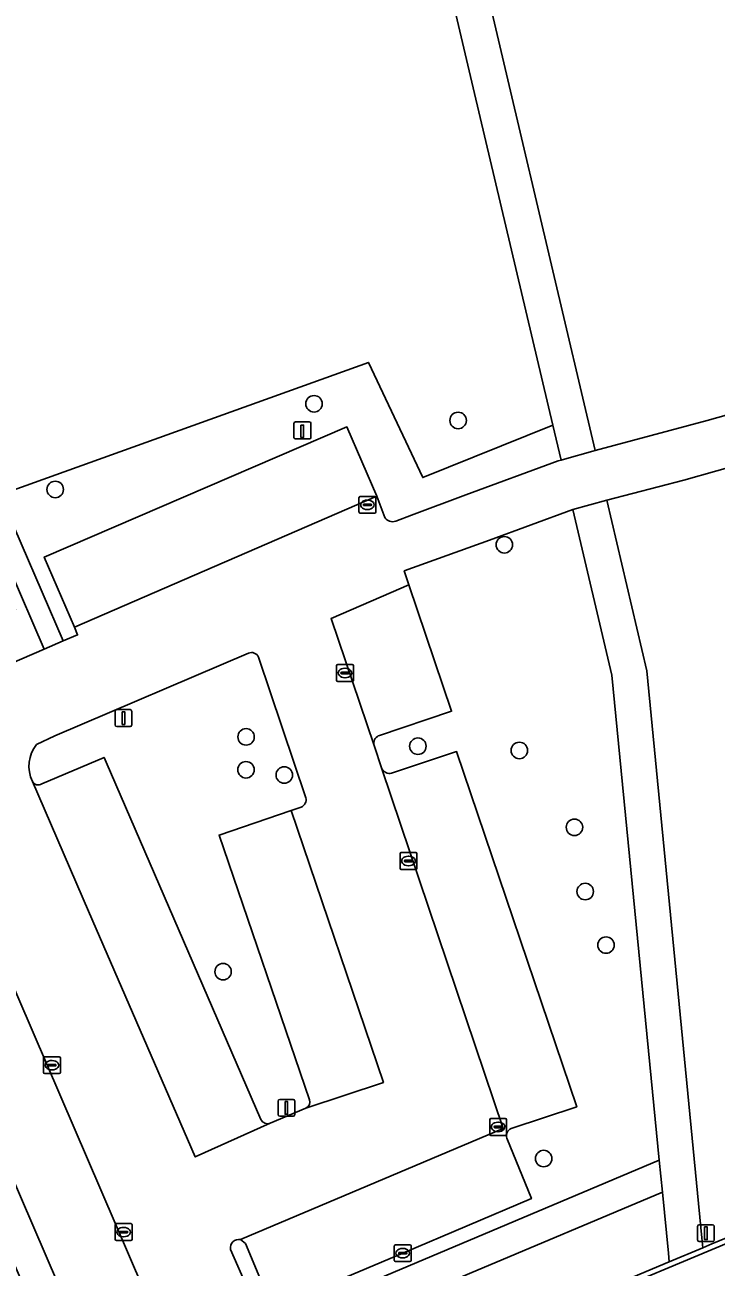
# Model space of a CAD drawing. Extents: x 162661 to 163484, y 380247 to 381230.
# Drawn here: x 163048.1 to 163089.1, y 380811.9 to 380885.6 of the extents above; entities that cross this region are included whole.
import ezdxf

# ---------------------------------------------------------------- set-up
doc = ezdxf.new("R2010")
doc.units = 0
for name, color, linetype in [('IMGEO_Boom', 7, 'Continuous'), ('IMGEO_Erf', 7, 'Continuous'), ('IMGEO_Groenvoorziening', 7, 'Continuous'), ('IMGEO_Haag', 7, 'Continuous'), ('IMGEO_Kolk', 7, 'Continuous'), ('IMGEO_Laadpaal', 7, 'Continuous'), ('IMGEO_Lichtmast', 7, 'Continuous'), ('IMGEO_Parkeervlak_open', 7, 'Continuous'), ('IMGEO_Rijbaan_lokaal_gesloten', 7, 'Continuous'), ('IMGEO_Rijbaan_lokaal_open', 7, 'Continuous'), ('IMGEO_Voetpad_open', 7, 'Continuous')]:
    doc.layers.add(name, color=color, linetype=linetype)

msp = doc.modelspace()

# ---------------------------------------------------------------- linework, layer by layer
at = {"layer": 'IMGEO_Boom'}
for centre in [(163065.271, 380863.074), (163073.816, 380862.085), (163049.922, 380857.992), (163076.558, 380854.712), (163061.24, 380843.315), (163071.429, 380842.765), (163077.448, 380842.511), (163061.232, 380841.366), (163063.504, 380841.052), (163080.712, 380837.954), (163081.35, 380834.144), (163082.585, 380830.966), (163059.876, 380829.387), (163078.885, 380818.302)]:
    msp.add_circle(centre, 0.489, dxfattribs=at)
at = {"layer": 'IMGEO_Erf'}
msp.add_lwpolyline([(163042.071, 380863.721), (163043.65, 380860.027), (163043.705, 380859.899), (163045.363, 380860.592), (163046.632, 380857.665), (163068.496, 380865.53), (163071.721, 380858.701), (163079.429, 380861.805), (163074.791, 380881.48), (163072.252, 380892.249), (163066.656, 380915.99), (163060.752, 380911.262), (163053.433, 380904.775), (163046.115, 380898.288), (163037.958, 380891.695)], dxfattribs=at)
at = {"layer": 'IMGEO_Groenvoorziening'}
for points in [[(163072.777, 380919.437), (163068.864, 380915.923), (163076.772, 380882.293), (163081.944, 380860.298), (163088.577, 380862.084), (163090.624, 380862.665)], [(163070.112, 380856.115), (163071.049, 380856.465), (163074.273, 380857.67), (163079.749, 380859.682), (163079.918, 380859.73), (163079.429, 380861.805), (163071.721, 380858.701), (163068.496, 380865.53), (163046.632, 380857.665), (163050.387, 380849.01), (163051.251, 380849.367), (163051.061, 380849.832), (163049.272, 380853.985), (163067.224, 380861.702), (163068.994, 380857.596), (163069.476, 380856.337)], [(163091.123, 380859.659), (163087.205, 380858.543), (163082.633, 380857.365), (163085.015, 380847.238), (163088.267, 380813.594), (163088.324, 380813.011), (163088.869, 380813.239), (163093.166, 380815.008)], [(163046.589, 380847.363), (163049.267, 380848.513), (163045.091, 380858.17), (163044.508, 380858.022), (163047.575, 380850.847)], [(163082.925, 380846.97), (163080.608, 380856.801), (163075.683, 380854.982), (163070.615, 380853.157), (163070.895, 380852.326), (163073.424, 380844.835), (163069.1, 380843.388)], [(163061.379, 380848.277), (163049.905, 380843.373), (163048.813, 380842.874)], [(163064.788, 380839.704), (163061.977, 380848.048)], [(163060.316, 380812.916), (163062.33, 380808.317), (163085.744, 380818.198), (163082.925, 380846.97)], [(163068.827, 380842.805), (163069.295, 380841.425)], [(163049.128, 380840.525), (163052.822, 380842.097), (163052.951, 380841.815), (163062.12, 380820.611)], [(163069.869, 380841.161), (163073.719, 380842.444), (163080.845, 380821.377), (163076.955, 380820.094)], [(163064.995, 380821.785), (163059.641, 380837.49), (163063.917, 380838.943), (163064.506, 380839.142)], [(163062.677, 380820.399), (163064.792, 380821.299)], [(163076.711, 380819.508), (163078.166, 380815.925), (163070.531, 380812.691), (163062.81, 380809.423), (163061.196, 380813.26), (163060.909, 380813.499)], [(163064.648, 380804.462), (163066.12, 380803.87), (163082.321, 380810.658), (163082.346, 380810.499), (163086.334, 380812.174), (163086.284, 380812.685), (163085.929, 380816.31), (163063.051, 380806.669), (163063.217, 380806.239), (163063.551, 380805.527)]]:
    msp.add_lwpolyline(points, dxfattribs=at)
for centre, radius, start, end in [((163069.923, 380856.596), 0.517, 210.06003, 291.45621), ((163061.568, 380847.876), 0.444, 22.83819, 115.25381), ((163069.326, 380842.927), 0.514, 116.0939, 193.72176), ((163050.46, 380841.576), 2.097, 141.7577, 205.48189), ((163069.753, 380841.664), 0.517, 207.60448, 282.99725), ((163048.917, 380840.859), 0.396, 207.94512, 302.3065), ((163064.289, 380839.603), 0.509, 295.21669, 11.4902), ((163064.64, 380821.648), 0.381, 293.5655, 21.09436), ((163062.522, 380820.83), 0.458, 208.53422, 289.79109), ((163077.16, 380819.665), 0.475, 115.5108, 199.27724), ((163060.806, 380813.01), 0.499, 78.15645, 190.86916)]:
    msp.add_arc(centre, radius, start, end, dxfattribs=at)
at = {"layer": 'IMGEO_Haag'}
msp.add_lwpolyline([(163046.589, 380847.363), (163049.267, 380848.513), (163045.091, 380858.17), (163044.508, 380858.022), (163047.575, 380850.847)], dxfattribs=at)
at = {"layer": 'IMGEO_Kolk'}
for p, q in [((163067.936, 380856.656), (163067.936, 380857.508)), ((163068.011, 380857.582), (163068.863, 380857.582)), ((163068.424, 380857.362), (163068.449, 380857.362)), ((163068.937, 380857.508), (163068.937, 380856.656)), ((163068.863, 380856.582), (163068.011, 380856.582)), ((163068.195, 380857.076), (163068.195, 380857.088)), ((163068.633, 380857.039), (163068.235, 380857.039)), ((163068.238, 380857.125), (163068.636, 380857.125)), ((163068.447, 380856.802), (163068.422, 380856.802)), ((163068.679, 380857.088), (163068.679, 380857.076)), ((163066.606, 380846.68), (163066.606, 380847.532)), ((163066.681, 380847.606), (163067.533, 380847.606)), ((163066.865, 380847.1), (163066.865, 380847.112)), ((163067.303, 380847.063), (163066.905, 380847.063)), ((163066.908, 380847.149), (163067.306, 380847.149)), ((163067.094, 380847.386), (163067.119, 380847.386)), ((163067.349, 380847.112), (163067.349, 380847.1)), ((163067.607, 380847.532), (163067.607, 380846.68)), ((163067.533, 380846.606), (163066.681, 380846.606)), ((163067.117, 380846.826), (163067.092, 380846.826)), ((163070.37, 380835.529), (163070.37, 380836.381)), ((163070.445, 380836.455), (163071.297, 380836.455)), ((163070.629, 380835.949), (163070.629, 380835.961)), ((163071.067, 380835.912), (163070.669, 380835.912)), ((163070.672, 380835.998), (163071.07, 380835.998)), ((163070.858, 380836.235), (163070.883, 380836.235)), ((163071.113, 380835.961), (163071.113, 380835.949)), ((163071.371, 380836.381), (163071.371, 380835.529)), ((163071.297, 380835.455), (163070.445, 380835.455)), ((163070.881, 380835.675), (163070.856, 380835.675)), ((163049.228, 380823.414), (163049.228, 380824.266)), ((163049.303, 380824.34), (163050.155, 380824.34)), ((163049.716, 380824.12), (163049.741, 380824.12)), ((163050.229, 380824.266), (163050.229, 380823.414)), ((163050.155, 380823.34), (163049.303, 380823.34)), ((163049.487, 380823.834), (163049.487, 380823.846)), ((163049.925, 380823.797), (163049.527, 380823.797)), ((163049.53, 380823.883), (163049.928, 380823.883)), ((163049.739, 380823.56), (163049.714, 380823.56)), ((163049.971, 380823.846), (163049.971, 380823.834)), ((163075.686, 380819.751), (163075.686, 380820.603)), ((163075.761, 380820.677), (163076.613, 380820.677)), ((163076.174, 380820.457), (163076.199, 380820.457)), ((163076.687, 380820.603), (163076.687, 380819.751)), ((163076.613, 380819.677), (163075.761, 380819.677)), ((163075.945, 380820.171), (163075.945, 380820.183)), ((163076.383, 380820.134), (163075.985, 380820.134)), ((163075.988, 380820.22), (163076.386, 380820.22)), ((163076.197, 380819.897), (163076.172, 380819.897)), ((163076.429, 380820.183), (163076.429, 380820.171)), ((163053.476, 380813.515), (163053.476, 380814.367)), ((163053.551, 380814.441), (163054.403, 380814.441)), ((163053.735, 380813.935), (163053.735, 380813.947)), ((163054.173, 380813.898), (163053.775, 380813.898)), ((163053.778, 380813.984), (163054.176, 380813.984)), ((163053.964, 380814.221), (163053.989, 380814.221)), ((163054.219, 380813.947), (163054.219, 380813.935)), ((163054.477, 380814.367), (163054.477, 380813.515)), ((163054.403, 380813.441), (163053.551, 380813.441)), ((163053.987, 380813.661), (163053.962, 380813.661)), ((163070.03, 380812.265), (163070.03, 380813.117)), ((163070.105, 380813.191), (163070.957, 380813.191)), ((163071.031, 380813.117), (163071.031, 380812.265)), ((163070.289, 380812.685), (163070.289, 380812.697)), ((163070.727, 380812.648), (163070.329, 380812.648)), ((163070.332, 380812.734), (163070.73, 380812.734)), ((163070.541, 380812.411), (163070.516, 380812.411)), ((163070.518, 380812.971), (163070.543, 380812.971)), ((163070.773, 380812.697), (163070.773, 380812.685)), ((163070.957, 380812.191), (163070.105, 380812.191))]:
    msp.add_line(p, q, dxfattribs=at)
for points in [[(163067.936, 380856.656), (163067.936, 380857.508)], [(163068.011, 380857.582), (163068.863, 380857.582)], [(163068.937, 380857.508), (163068.937, 380856.656)], [(163068.863, 380856.582), (163068.011, 380856.582)], [(163066.606, 380846.68), (163066.606, 380847.532)], [(163066.681, 380847.606), (163067.533, 380847.606)], [(163067.607, 380847.532), (163067.607, 380846.68)], [(163067.533, 380846.606), (163066.681, 380846.606)], [(163070.37, 380835.529), (163070.37, 380836.381)], [(163070.445, 380836.455), (163071.297, 380836.455)], [(163071.371, 380836.381), (163071.371, 380835.529)], [(163071.297, 380835.455), (163070.445, 380835.455)], [(163049.228, 380823.414), (163049.228, 380824.266)], [(163049.303, 380824.34), (163050.155, 380824.34)], [(163050.229, 380824.266), (163050.229, 380823.414)], [(163050.155, 380823.34), (163049.303, 380823.34)], [(163075.686, 380819.751), (163075.686, 380820.603)], [(163075.761, 380820.677), (163076.613, 380820.677)], [(163076.687, 380820.603), (163076.687, 380819.751)], [(163076.613, 380819.677), (163075.761, 380819.677)], [(163053.476, 380813.515), (163053.476, 380814.367)], [(163053.551, 380814.441), (163054.403, 380814.441)], [(163054.477, 380814.367), (163054.477, 380813.515)], [(163054.403, 380813.441), (163053.551, 380813.441)], [(163070.03, 380812.265), (163070.03, 380813.117)], [(163070.105, 380813.191), (163070.957, 380813.191)], [(163071.031, 380813.117), (163071.031, 380812.265)], [(163070.957, 380812.191), (163070.105, 380812.191)]]:
    msp.add_lwpolyline(points, dxfattribs=at)
for centre, radius, start, end in [((163068.013, 380857.506), 0.0765, 91.55205, 178.44795), ((163068.013, 380857.506), 0.0765, 91.55205, 178.44795), ((163068.861, 380857.506), 0.0765, 1.55205, 88.44795), ((163068.861, 380857.506), 0.0765, 1.55205, 88.44795), ((163068.013, 380856.658), 0.0765, 181.55205, 268.44795), ((163068.013, 380856.658), 0.0765, 181.55205, 268.44795), ((163068.235, 380857.085), 0.0403, 85.87752, 175.75265), ((163068.232, 380857.075), 0.0366, 178.93798, 274.71019), ((163068.636, 380857.082), 0.043, 264.86636, 352.45326), ((163068.64, 380857.087), 0.0386, 1.73085, 96.63898), ((163068.861, 380856.658), 0.0765, 271.55205, 358.44795), ((163068.861, 380856.658), 0.0765, 271.55205, 358.44795), ((163066.683, 380847.53), 0.0765, 91.55205, 178.44795), ((163066.683, 380847.53), 0.0765, 91.55205, 178.44795), ((163066.905, 380847.109), 0.0403, 85.87752, 175.75265), ((163066.902, 380847.099), 0.0366, 178.93798, 274.71019), ((163067.306, 380847.106), 0.043, 264.86636, 352.45326), ((163067.31, 380847.111), 0.0386, 1.73085, 96.63898), ((163067.531, 380847.53), 0.0765, 1.55205, 88.44795), ((163067.531, 380847.53), 0.0765, 1.55205, 88.44795), ((163066.683, 380846.682), 0.0765, 181.55205, 268.44795), ((163066.683, 380846.682), 0.0765, 181.55205, 268.44795), ((163067.531, 380846.682), 0.0765, 271.55205, 358.44795), ((163067.531, 380846.682), 0.0765, 271.55205, 358.44795), ((163070.447, 380836.379), 0.0765, 91.55205, 178.44795), ((163070.447, 380836.379), 0.0765, 91.55205, 178.44795), ((163070.669, 380835.958), 0.0403, 85.87752, 175.75265), ((163070.666, 380835.948), 0.0366, 178.93798, 274.71019), ((163071.07, 380835.955), 0.043, 264.86636, 352.45326), ((163071.074, 380835.96), 0.0386, 1.73085, 96.63898), ((163071.295, 380836.379), 0.0765, 1.55205, 88.44795), ((163071.295, 380836.379), 0.0765, 1.55205, 88.44795), ((163070.447, 380835.531), 0.0765, 181.55205, 268.44795), ((163070.447, 380835.531), 0.0765, 181.55205, 268.44795), ((163071.295, 380835.531), 0.0765, 271.55205, 358.44795), ((163071.295, 380835.531), 0.0765, 271.55205, 358.44795), ((163049.305, 380824.264), 0.0765, 91.55205, 178.44795), ((163049.305, 380824.264), 0.0765, 91.55205, 178.44795), ((163050.153, 380824.264), 0.0765, 1.55205, 88.44795), ((163050.153, 380824.264), 0.0765, 1.55205, 88.44795), ((163049.305, 380823.416), 0.0765, 181.55205, 268.44795), ((163049.305, 380823.416), 0.0765, 181.55205, 268.44795), ((163049.527, 380823.843), 0.0403, 85.87752, 175.75265), ((163049.524, 380823.833), 0.0366, 178.93798, 274.71019), ((163049.928, 380823.84), 0.043, 264.86636, 352.45326), ((163049.932, 380823.845), 0.0386, 1.73085, 96.63898), ((163050.153, 380823.416), 0.0765, 271.55205, 358.44795), ((163050.153, 380823.416), 0.0765, 271.55205, 358.44795), ((163075.763, 380820.601), 0.0765, 91.55205, 178.44795), ((163075.763, 380820.601), 0.0765, 91.55205, 178.44795), ((163076.611, 380820.601), 0.0765, 1.55205, 88.44795), ((163076.611, 380820.601), 0.0765, 1.55205, 88.44795), ((163075.763, 380819.753), 0.0765, 181.55205, 268.44795), ((163075.763, 380819.753), 0.0765, 181.55205, 268.44795), ((163075.985, 380820.18), 0.0403, 85.87752, 175.75265), ((163075.982, 380820.17), 0.0366, 178.93798, 274.71019), ((163076.386, 380820.177), 0.043, 264.86636, 352.45326), ((163076.39, 380820.182), 0.0386, 1.73085, 96.63898), ((163076.611, 380819.753), 0.0765, 271.55205, 358.44795), ((163076.611, 380819.753), 0.0765, 271.55205, 358.44795), ((163053.553, 380814.365), 0.0765, 91.55205, 178.44795), ((163053.553, 380814.365), 0.0765, 91.55205, 178.44795), ((163053.775, 380813.944), 0.0403, 85.87752, 175.75265), ((163053.772, 380813.934), 0.0366, 178.93798, 274.71019), ((163054.176, 380813.941), 0.043, 264.86636, 352.45326), ((163054.18, 380813.946), 0.0386, 1.73085, 96.63898), ((163054.401, 380814.365), 0.0765, 1.55205, 88.44795), ((163054.401, 380814.365), 0.0765, 1.55205, 88.44795), ((163053.553, 380813.517), 0.0765, 181.55205, 268.44795), ((163053.553, 380813.517), 0.0765, 181.55205, 268.44795), ((163054.401, 380813.517), 0.0765, 271.55205, 358.44795), ((163054.401, 380813.517), 0.0765, 271.55205, 358.44795), ((163070.107, 380813.115), 0.0765, 91.55205, 178.44795), ((163070.107, 380813.115), 0.0765, 91.55205, 178.44795), ((163070.955, 380813.115), 0.0765, 1.55205, 88.44795), ((163070.955, 380813.115), 0.0765, 1.55205, 88.44795), ((163070.107, 380812.267), 0.0765, 181.55205, 268.44795), ((163070.107, 380812.267), 0.0765, 181.55205, 268.44795), ((163070.329, 380812.694), 0.0403, 85.87752, 175.75265), ((163070.326, 380812.684), 0.0366, 178.93798, 274.71019), ((163070.73, 380812.691), 0.043, 264.86636, 352.45326), ((163070.734, 380812.696), 0.0386, 1.73085, 96.63898), ((163070.955, 380812.267), 0.0765, 271.55205, 358.44795), ((163070.955, 380812.267), 0.0765, 271.55205, 358.44795)]:
    msp.add_arc(centre, radius, start, end, dxfattribs=at)
for centre, major_axis, ratio, start_param, end_param in [((163068.423, 380857.082), (-0.387, 0.002), 0.722429, 4.712389, 7.853982), ((163068.448, 380857.082), (-0.39, 0.002), 0.717154, 1.570796, 4.712389), ((163067.093, 380847.106), (-0.387, 0.002), 0.722429, 4.712389, 7.853982), ((163067.118, 380847.106), (-0.39, 0.002), 0.717154, 1.570796, 4.712389), ((163070.857, 380835.955), (-0.387, 0.002), 0.722429, 4.712389, 7.853982), ((163070.882, 380835.955), (-0.39, 0.002), 0.717154, 1.570796, 4.712389), ((163049.715, 380823.84), (-0.387, 0.002), 0.722429, 4.712389, 7.853982), ((163049.74, 380823.84), (-0.39, 0.002), 0.717154, 1.570796, 4.712389), ((163076.173, 380820.177), (-0.387, 0.002), 0.722429, 4.712389, 7.853982), ((163076.198, 380820.177), (-0.39, 0.002), 0.717154, 1.570796, 4.712389), ((163053.963, 380813.941), (-0.387, 0.002), 0.722429, 4.712389, 7.853982), ((163053.988, 380813.941), (-0.39, 0.002), 0.717154, 1.570796, 4.712389), ((163070.517, 380812.691), (-0.387, 0.002), 0.722429, 4.712389, 7.853982), ((163070.542, 380812.691), (-0.39, 0.002), 0.717154, 1.570796, 4.712389)]:
    msp.add_ellipse(centre, major_axis=major_axis, ratio=ratio, start_param=start_param, end_param=end_param, dxfattribs=at)
at = {"layer": 'IMGEO_Laadpaal'}
for p, q in [((163064.079, 380861.913), (163064.079, 380861.072)), ((163064.079, 380861.913), (163064.079, 380861.072)), ((163064.995, 380861.997), (163064.154, 380861.997)), ((163064.995, 380861.997), (163064.154, 380861.997)), ((163065.079, 380861.081), (163065.079, 380861.922)), ((163065.079, 380861.081), (163065.079, 380861.922)), ((163064.163, 380860.997), (163065.004, 380860.997)), ((163064.163, 380860.997), (163065.004, 380860.997))]:
    msp.add_line(p, q, dxfattribs=at)
msp.add_lwpolyline([(163064.494, 380861.81), (163064.654, 380861.81), (163064.654, 380861.077), (163064.494, 380861.077), (163064.494, 380861.81)], dxfattribs=at)
for centre, start, end in [((163064.157, 380861.919), 92.4484, 184.28452), ((163064.157, 380861.919), 92.4484, 184.28452), ((163065.001, 380861.919), 2.4484, 94.28452), ((163065.001, 380861.919), 2.4484, 94.28452), ((163064.157, 380861.075), 182.4484, 274.28452), ((163064.157, 380861.075), 182.4484, 274.28452), ((163065.001, 380861.075), 272.4484, 4.28452), ((163065.001, 380861.075), 272.4484, 4.28452)]:
    msp.add_arc(centre, 0.0779, start, end, dxfattribs=at)
at = {"layer": 'IMGEO_Lichtmast'}
for p, q in [((163053.474, 380844.031), (163053.474, 380844.831)), ((163053.474, 380844.831), (163053.474, 380844.031)), ((163053.574, 380844.931), (163054.364, 380844.931)), ((163054.364, 380844.931), (163053.574, 380844.931)), ((163054.464, 380844.831), (163054.464, 380844.031)), ((163054.464, 380844.031), (163054.464, 380844.831)), ((163054.364, 380843.931), (163053.574, 380843.931)), ((163053.574, 380843.931), (163054.364, 380843.931)), ((163063.135, 380820.91), (163063.135, 380821.71)), ((163063.135, 380821.71), (163063.135, 380820.91)), ((163063.235, 380821.81), (163064.025, 380821.81)), ((163064.025, 380821.81), (163063.235, 380821.81)), ((163064.125, 380821.71), (163064.125, 380820.91)), ((163064.125, 380820.91), (163064.125, 380821.71)), ((163064.025, 380820.81), (163063.235, 380820.81)), ((163063.235, 380820.81), (163064.025, 380820.81)), ((163088.015, 380813.475), (163088.015, 380814.275)), ((163088.015, 380814.275), (163088.015, 380813.475)), ((163088.115, 380814.375), (163088.905, 380814.375)), ((163088.905, 380814.375), (163088.115, 380814.375)), ((163089.005, 380814.275), (163089.005, 380813.475)), ((163089.005, 380813.475), (163089.005, 380814.275)), ((163088.905, 380813.375), (163088.115, 380813.375)), ((163088.115, 380813.375), (163088.905, 380813.375))]:
    msp.add_line(p, q, dxfattribs=at)
for points in [[(163053.894, 380844.806), (163054.044, 380844.806), (163054.044, 380844.056), (163053.894, 380844.056), (163053.894, 380844.806)], [(163063.555, 380821.685), (163063.705, 380821.685), (163063.705, 380820.935), (163063.555, 380820.935), (163063.555, 380821.685)], [(163088.435, 380814.25), (163088.585, 380814.25), (163088.585, 380813.5), (163088.435, 380813.5), (163088.435, 380814.25)]]:
    msp.add_lwpolyline(points, dxfattribs=at)
for centre, start, end in [((163053.574, 380844.831), 90, 180), ((163053.574, 380844.831), 90, 180), ((163054.364, 380844.831), 0, 90), ((163054.364, 380844.831), 360, 90), ((163053.574, 380844.031), 180, 270), ((163053.574, 380844.031), 180, 270), ((163054.364, 380844.031), 270, 0), ((163054.364, 380844.031), 270, 0), ((163063.235, 380821.71), 90, 180), ((163063.235, 380821.71), 90, 180), ((163064.025, 380821.71), 0, 90), ((163064.025, 380821.71), 360, 90), ((163063.235, 380820.91), 180, 270), ((163063.235, 380820.91), 180, 270), ((163064.025, 380820.91), 270, 0), ((163064.025, 380820.91), 270, 0), ((163088.115, 380814.275), 90, 180), ((163088.115, 380814.275), 90, 180), ((163088.905, 380814.275), 0, 90), ((163088.905, 380814.275), 360, 90), ((163088.115, 380813.475), 180, 270), ((163088.115, 380813.475), 180, 270), ((163088.905, 380813.475), 270, 0), ((163088.905, 380813.475), 270, 0)]:
    msp.add_arc(centre, 0.1, start, end, dxfattribs=at)
at = {"layer": 'IMGEO_Parkeervlak_open'}
for points in [[(163051.061, 380849.832), (163068.994, 380857.596), (163067.224, 380861.702), (163049.272, 380853.985)], [(163056.763, 380806.829), (163046.102, 380831.582), (163041.925, 380829.801), (163052.311, 380805.712), (163056.138, 380807.308)]]:
    msp.add_lwpolyline(points, close=True, dxfattribs=at)
for points in [[(163070.895, 380852.326), (163069.853, 380851.877), (163066.284, 380850.34), (163068.827, 380842.805)], [(163069.1, 380843.388), (163073.424, 380844.835), (163070.895, 380852.326)], [(163062.12, 380820.611), (163052.951, 380841.815), (163052.822, 380842.097), (163049.128, 380840.525)], [(163076.955, 380820.094), (163080.845, 380821.377), (163073.719, 380842.444), (163069.869, 380841.161)], [(163069.295, 380841.425), (163076.492, 380820.088), (163060.909, 380813.499), (163061.196, 380813.26), (163062.81, 380809.423), (163070.531, 380812.691), (163078.166, 380815.925), (163076.711, 380819.508)], [(163048.567, 380840.674), (163051.902, 380832.986), (163058.226, 380818.404), (163062.677, 380820.399)], [(163064.792, 380821.299), (163069.383, 380822.821), (163063.917, 380838.943), (163059.641, 380837.49), (163064.995, 380821.785)]]:
    msp.add_lwpolyline(points, dxfattribs=at)
for centre, radius, start, end in [((163069.326, 380842.927), 0.514, 116.0939, 193.72176), ((163069.753, 380841.664), 0.517, 207.60448, 282.99725), ((163048.917, 380840.859), 0.396, 207.94512, 302.3065), ((163064.64, 380821.648), 0.381, 293.5655, 21.09436), ((163062.522, 380820.83), 0.458, 208.53422, 289.79109), ((163077.16, 380819.665), 0.475, 115.5108, 199.27724)]:
    msp.add_arc(centre, radius, start, end, dxfattribs=at)
at = {"layer": 'IMGEO_Rijbaan_lokaal_gesloten'}
msp.add_lwpolyline([(163093.232, 380814.726), (163088.886, 380812.904), (163082.46, 380810.212), (163084.178, 380806.144), (163090.719, 380808.893)], dxfattribs=at)
at = {"layer": 'IMGEO_Rijbaan_lokaal_open'}
for points in [[(163090.624, 380862.665), (163088.577, 380862.084), (163081.944, 380860.298), (163081.804, 380860.26), (163080.115, 380859.785), (163079.918, 380859.73), (163079.749, 380859.682), (163074.273, 380857.67), (163071.049, 380856.465), (163070.112, 380856.115)], [(163069.295, 380841.425), (163068.827, 380842.805), (163066.284, 380850.34), (163069.853, 380851.877), (163070.895, 380852.326), (163070.615, 380853.157), (163075.683, 380854.982), (163080.608, 380856.801), (163082.633, 380857.365), (163087.205, 380858.543), (163091.123, 380859.659)], [(163069.476, 380856.337), (163068.994, 380857.596), (163051.061, 380849.832), (163051.251, 380849.367), (163050.387, 380849.01), (163049.267, 380848.513), (163046.589, 380847.363)], [(163048.813, 380842.874), (163049.905, 380843.373), (163061.379, 380848.277)], [(163061.977, 380848.048), (163064.788, 380839.704)], [(163046.094, 380847.136), (163040.918, 380844.914), (163042.601, 380840.995), (163042.136, 380840.808), (163045.021, 380834.047), (163046.057, 380831.73), (163046.102, 380831.582), (163056.763, 380806.829), (163057.075, 380806.099), (163057.8, 380804.399), (163058.362, 380802.673), (163058.138, 380801.852), (163057.721, 380800.899), (163057.298, 380800.27), (163066.12, 380803.87), (163064.648, 380804.462)], [(163060.909, 380813.499), (163076.492, 380820.088), (163069.295, 380841.425)], [(163069.383, 380822.821), (163064.792, 380821.299), (163062.677, 380820.399), (163058.226, 380818.404), (163051.902, 380832.986), (163048.567, 380840.674)], [(163064.506, 380839.142), (163063.917, 380838.943), (163069.383, 380822.821)], [(163055.384, 380798.871), (163056.639, 380799.397), (163082.46, 380810.212), (163088.886, 380812.904), (163093.232, 380814.726)], [(163093.166, 380815.008), (163088.869, 380813.239), (163088.324, 380813.011), (163086.334, 380812.174), (163082.346, 380810.499), (163082.321, 380810.658), (163066.12, 380803.87), (163057.298, 380800.27), (163056.401, 380799.878)], [(163063.551, 380805.527), (163063.217, 380806.239), (163063.051, 380806.669), (163062.33, 380808.317), (163060.316, 380812.916)]]:
    msp.add_lwpolyline(points, dxfattribs=at)
for centre, radius, start, end in [((163069.923, 380856.596), 0.517, 210.06003, 291.45621), ((163061.568, 380847.876), 0.444, 22.83819, 115.25381), ((163050.46, 380841.576), 2.097, 141.7577, 205.48189), ((163064.289, 380839.603), 0.509, 295.21669, 11.4902), ((163060.806, 380813.01), 0.499, 78.15645, 190.86916)]:
    msp.add_arc(centre, radius, start, end, dxfattribs=at)
at = {"layer": 'IMGEO_Voetpad_open'}
for points in [[(163068.864, 380915.923), (163066.656, 380915.99), (163072.252, 380892.249), (163074.791, 380881.48), (163079.429, 380861.805), (163079.918, 380859.73), (163080.115, 380859.785), (163081.804, 380860.26), (163081.944, 380860.298), (163076.772, 380882.293)], [(163043.705, 380859.899), (163044.508, 380858.022), (163045.091, 380858.17), (163049.267, 380848.513), (163050.387, 380849.01), (163046.632, 380857.665), (163045.363, 380860.592)], [(163085.015, 380847.238), (163082.633, 380857.365), (163080.608, 380856.801), (163082.925, 380846.97), (163085.744, 380818.198), (163085.929, 380816.31), (163086.284, 380812.685), (163086.334, 380812.174), (163088.324, 380813.011), (163088.267, 380813.594)], [(163052.818, 380804.317), (163052.195, 380805.663), (163052.311, 380805.712), (163041.925, 380829.801), (163046.102, 380831.582), (163046.057, 380831.73), (163039.868, 380829.08), (163040.444, 380827.712), (163040.414, 380827.699), (163040.752, 380826.939), (163040.967, 380827.029), (163043.054, 380822.248), (163040.177, 380821.028), (163042.545, 380815.438), (163045.449, 380816.748), (163051.126, 380803.589)], [(163085.929, 380816.31), (163085.744, 380818.198), (163062.33, 380808.317), (163063.051, 380806.669)]]:
    msp.add_lwpolyline(points, close=True, dxfattribs=at)

doc.saveas('drawing.dxf')
